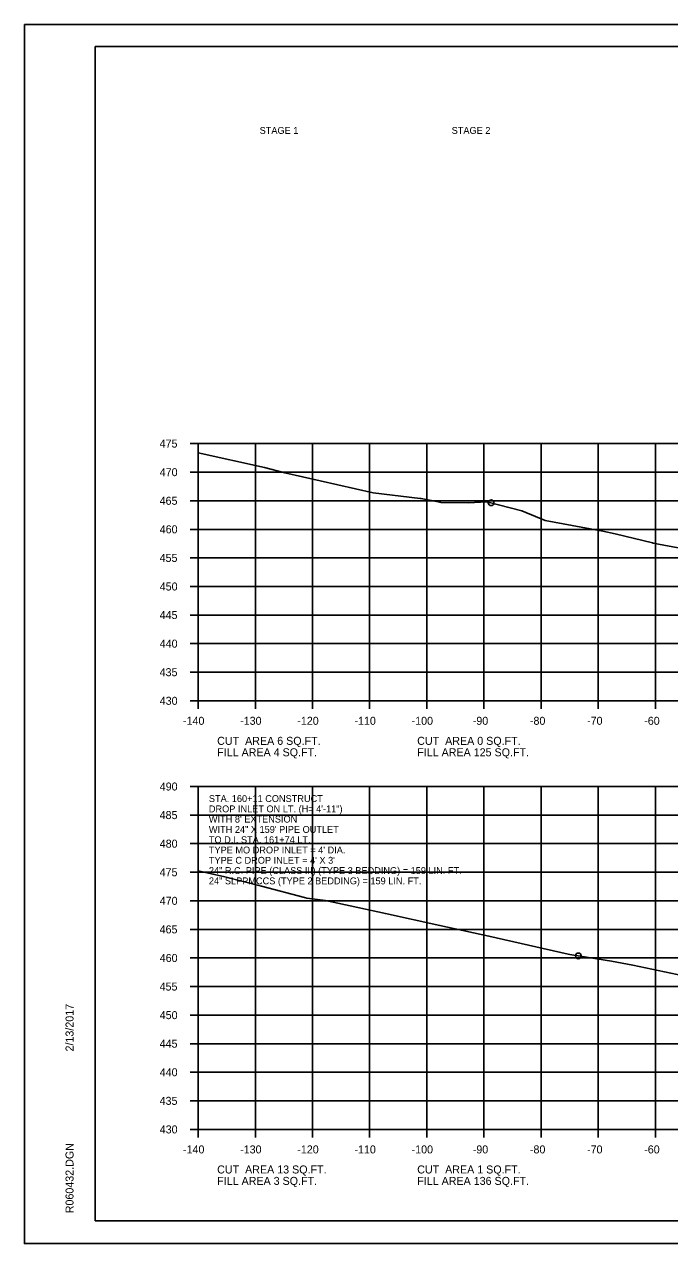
# Model space of a CAD drawing. Extents: x 1538688 to 1540766, y 656250 to 671912.
# Drawn here: x 1538687.8 to 1538800.7, y 667004.8 to 667218.1 of the extents above; entities that cross this region are included whole.
import ezdxf

# ---------------------------------------------------------------- set-up
doc = ezdxf.new("R2010")
doc.units = 0
for name, color, linetype in [('18', 7, 'Continuous'), ('22', 7, 'Continuous'), ('26', 7, 'Continuous'), ('40', 7, 'Continuous'), ('Borings', 7, 'Continuous'), ('Default', 7, 'Continuous'), ('Horizontal Alignment', 7, 'Continuous'), ('RipRap', 7, 'Continuous')]:
    doc.layers.add(name, color=color, linetype=linetype)

msp = doc.modelspace()

# ---------------------------------------------------------------- linework, layer by layer
at = {"layer": '18'}
for points in [[(1538718.18, 667143.19), (1538729.78, 667140.58), (1538733.35, 667139.66), (1538748.81, 667136.14), (1538757, 667135.2), (1538757.19, 667135.16), (1538760.19, 667134.58), (1538760.61, 667134.49), (1538765.43, 667134.44), (1538768.68, 667134.62), (1538774.82, 667133.01), (1538778.9, 667131.33), (1538788.34, 667129.57), (1538788.95, 667129.45), (1538791.12, 667128.99), (1538797.66, 667127.43), (1538797.77, 667127.36), (1538798.72, 667127.18), (1538802.16, 667126.53)], [(1538718.18, 667070.05), (1538722.82, 667068.97), (1538729.23, 667067.35), (1538736.79, 667065.36), (1538737.17, 667065.24), (1538740.44, 667064.83), (1538746.1, 667063.61), (1538750.93, 667062.55), (1538760.47, 667060.48), (1538769.04, 667058.62), (1538782.89, 667055.44), (1538783.22, 667055.36), (1538783.54, 667055.31), (1538790.47, 667054.24), (1538794.22, 667053.53), (1538803.12, 667051.68)]]:
    msp.add_lwpolyline(points, dxfattribs=at)
at = {"layer": '22'}
for p, q in [((1538718.18, 667144.78), (1538998.18, 667144.78)), ((1538718.18, 667099.78), (1538718.18, 667144.78)), ((1538728.18, 667099.78), (1538728.18, 667144.78)), ((1538738.18, 667099.78), (1538738.18, 667144.78)), ((1538748.18, 667099.78), (1538748.18, 667144.78)), ((1538758.18, 667099.78), (1538758.18, 667144.78)), ((1538768.18, 667099.78), (1538768.18, 667144.78)), ((1538778.18, 667099.78), (1538778.18, 667144.78)), ((1538788.18, 667099.78), (1538788.18, 667144.78)), ((1538798.18, 667099.78), (1538798.18, 667144.78)), ((1538718.18, 667139.78), (1538998.18, 667139.78)), ((1538718.18, 667134.78), (1538998.18, 667134.78)), ((1538718.18, 667129.78), (1538998.18, 667129.78)), ((1538718.18, 667124.78), (1538998.18, 667124.78)), ((1538718.18, 667119.78), (1538998.18, 667119.78)), ((1538718.18, 667114.78), (1538998.18, 667114.78)), ((1538718.18, 667109.78), (1538998.18, 667109.78)), ((1538718.18, 667104.78), (1538998.18, 667104.78)), ((1538718.18, 667099.78), (1538998.18, 667099.78)), ((1538718.18, 667084.78), (1538998.18, 667084.78)), ((1538718.18, 667024.78), (1538718.18, 667084.78)), ((1538718.18, 667084.78), (1538998.18, 667084.78)), ((1538718.18, 667024.78), (1538718.18, 667084.78)), ((1538718.18, 667084.78), (1538998.18, 667084.78)), ((1538718.18, 667024.78), (1538718.18, 667084.78)), ((1538728.18, 667024.78), (1538728.18, 667084.78)), ((1538728.18, 667024.78), (1538728.18, 667084.78)), ((1538728.18, 667024.78), (1538728.18, 667084.78)), ((1538738.18, 667024.78), (1538738.18, 667084.78)), ((1538738.18, 667024.78), (1538738.18, 667084.78)), ((1538738.18, 667024.78), (1538738.18, 667084.78)), ((1538748.18, 667024.78), (1538748.18, 667084.78)), ((1538748.18, 667024.78), (1538748.18, 667084.78)), ((1538748.18, 667024.78), (1538748.18, 667084.78)), ((1538758.18, 667024.78), (1538758.18, 667084.78)), ((1538758.18, 667024.78), (1538758.18, 667084.78)), ((1538758.18, 667024.78), (1538758.18, 667084.78)), ((1538768.18, 667024.78), (1538768.18, 667084.78)), ((1538768.18, 667024.78), (1538768.18, 667084.78)), ((1538768.18, 667024.78), (1538768.18, 667084.78)), ((1538778.18, 667024.78), (1538778.18, 667084.78)), ((1538778.18, 667024.78), (1538778.18, 667084.78)), ((1538778.18, 667024.78), (1538778.18, 667084.78)), ((1538788.18, 667024.78), (1538788.18, 667084.78)), ((1538788.18, 667024.78), (1538788.18, 667084.78)), ((1538788.18, 667024.78), (1538788.18, 667084.78)), ((1538798.18, 667024.78), (1538798.18, 667084.78)), ((1538798.18, 667024.78), (1538798.18, 667084.78)), ((1538798.18, 667024.78), (1538798.18, 667084.78)), ((1538718.18, 667079.78), (1538998.18, 667079.78)), ((1538718.18, 667079.78), (1538998.18, 667079.78)), ((1538718.18, 667079.78), (1538998.18, 667079.78)), ((1538718.18, 667074.78), (1538998.18, 667074.78)), ((1538718.18, 667074.78), (1538998.18, 667074.78)), ((1538718.18, 667074.78), (1538998.18, 667074.78)), ((1538718.18, 667069.78), (1538998.18, 667069.78)), ((1538718.18, 667069.78), (1538998.18, 667069.78)), ((1538718.18, 667069.78), (1538998.18, 667069.78)), ((1538718.18, 667064.78), (1538998.18, 667064.78)), ((1538718.18, 667064.78), (1538998.18, 667064.78)), ((1538718.18, 667064.78), (1538998.18, 667064.78)), ((1538718.18, 667059.78), (1538998.18, 667059.78)), ((1538718.18, 667059.78), (1538998.18, 667059.78)), ((1538718.18, 667059.78), (1538998.18, 667059.78)), ((1538718.18, 667054.78), (1538998.18, 667054.78)), ((1538718.18, 667054.78), (1538998.18, 667054.78)), ((1538718.18, 667054.78), (1538998.18, 667054.78)), ((1538718.18, 667049.78), (1538998.18, 667049.78)), ((1538718.18, 667049.78), (1538998.18, 667049.78)), ((1538718.18, 667049.78), (1538998.18, 667049.78)), ((1538718.18, 667044.78), (1538998.18, 667044.78)), ((1538718.18, 667044.78), (1538998.18, 667044.78)), ((1538718.18, 667044.78), (1538998.18, 667044.78)), ((1538718.18, 667039.78), (1538998.18, 667039.78)), ((1538718.18, 667039.78), (1538998.18, 667039.78)), ((1538718.18, 667039.78), (1538998.18, 667039.78)), ((1538718.18, 667034.78), (1538998.18, 667034.78)), ((1538718.18, 667034.78), (1538998.18, 667034.78)), ((1538718.18, 667034.78), (1538998.18, 667034.78)), ((1538718.18, 667029.78), (1538998.18, 667029.78)), ((1538718.18, 667029.78), (1538998.18, 667029.78)), ((1538718.18, 667029.78), (1538998.18, 667029.78)), ((1538718.18, 667024.78), (1538998.18, 667024.78)), ((1538718.18, 667024.78), (1538998.18, 667024.78)), ((1538718.18, 667024.78), (1538998.18, 667024.78))]:
    msp.add_line(p, q, dxfattribs=at)
at = {"layer": '26'}
for p, q in [((1538687.78, 667218.13), (1539021.11, 667218.13)), ((1538687.78, 667004.8), (1539021.11, 667004.8))]:
    msp.add_line(p, q, dxfattribs=at)
msp.add_lwpolyline([(1538687.77, 667218.13), (1539021.11, 667218.13), (1539021.11, 667004.8), (1538687.77, 667004.8)], close=True, dxfattribs=at)
for centre in [(1538769.42, 667134.43), (1538784.69, 667055.13)]:
    msp.add_circle(centre, 0.5, dxfattribs=at)
at = {"layer": 'Borings'}
for p, q in [((1538716.78, 667144.78), (1538718.18, 667144.78)), ((1538718.18, 667099.78), (1538718.18, 667144.78)), ((1538716.78, 667139.78), (1538718.18, 667139.78)), ((1538716.78, 667134.78), (1538718.18, 667134.78)), ((1538716.78, 667129.78), (1538718.18, 667129.78)), ((1538716.78, 667124.78), (1538718.18, 667124.78)), ((1538716.78, 667119.78), (1538718.18, 667119.78)), ((1538716.78, 667114.78), (1538718.18, 667114.78)), ((1538716.78, 667109.78), (1538718.18, 667109.78)), ((1538716.78, 667104.78), (1538718.18, 667104.78)), ((1538716.78, 667099.78), (1538718.18, 667099.78)), ((1538718.18, 667099.78), (1538998.18, 667099.78)), ((1538718.18, 667098.38), (1538718.18, 667099.78)), ((1538728.18, 667098.38), (1538728.18, 667099.78)), ((1538738.18, 667098.38), (1538738.18, 667099.78)), ((1538748.18, 667098.38), (1538748.18, 667099.78)), ((1538758.18, 667098.38), (1538758.18, 667099.78)), ((1538768.18, 667098.38), (1538768.18, 667099.78)), ((1538778.18, 667098.38), (1538778.18, 667099.78)), ((1538788.18, 667098.38), (1538788.18, 667099.78)), ((1538798.18, 667098.38), (1538798.18, 667099.78)), ((1538716.78, 667084.78), (1538718.18, 667084.78)), ((1538718.18, 667024.78), (1538718.18, 667084.78)), ((1538716.78, 667079.78), (1538718.18, 667079.78)), ((1538716.78, 667074.78), (1538718.18, 667074.78)), ((1538716.78, 667069.78), (1538718.18, 667069.78)), ((1538716.78, 667064.78), (1538718.18, 667064.78)), ((1538716.78, 667059.78), (1538718.18, 667059.78)), ((1538716.78, 667054.78), (1538718.18, 667054.78)), ((1538716.78, 667049.78), (1538718.18, 667049.78)), ((1538716.78, 667044.78), (1538718.18, 667044.78)), ((1538716.78, 667039.78), (1538718.18, 667039.78)), ((1538716.78, 667034.78), (1538718.18, 667034.78)), ((1538716.78, 667029.78), (1538718.18, 667029.78)), ((1538716.78, 667024.78), (1538718.18, 667024.78)), ((1538718.18, 667024.78), (1538998.18, 667024.78)), ((1538718.18, 667023.38), (1538718.18, 667024.78)), ((1538728.18, 667023.38), (1538728.18, 667024.78)), ((1538738.18, 667023.38), (1538738.18, 667024.78)), ((1538748.18, 667023.38), (1538748.18, 667024.78)), ((1538758.18, 667023.38), (1538758.18, 667024.78)), ((1538768.18, 667023.38), (1538768.18, 667024.78)), ((1538778.18, 667023.38), (1538778.18, 667024.78)), ((1538788.18, 667023.38), (1538788.18, 667024.78)), ((1538798.18, 667023.38), (1538798.18, 667024.78))]:
    msp.add_line(p, q, dxfattribs=at)
at = {"layer": 'RipRap'}
for p, q in [((1538700.18, 667214.24), (1539016.36, 667214.24)), ((1538700.18, 667008.78), (1538700.18, 667214.24)), ((1538700.18, 667008.78), (1538700.18, 667008.78)), ((1539016.36, 667008.78), (1538700.18, 667008.78))]:
    msp.add_line(p, q, dxfattribs=at)

# ---------------------------------------------------------------- texts
at = {"layer": '40'}
for s, p in [('STA. 160+11 CONSTRUCT', (1538720.05, 667082.07)), ('DROP INLET ON LT. (H= 4\'-11")', (1538720.05, 667080.27)), ("WITH 8' EXTENSION ", (1538720.05, 667078.47)), ('WITH 24" X 159\' PIPE OUTLET', (1538720.05, 667076.67)), ('TO D.I. STA. 161+74 LT.', (1538720.05, 667074.87)), ("TYPE MO DROP INLET = 4' DIA.", (1538720.05, 667073.07)), ("TYPE C DROP INLET = 4' X 3'", (1538720.05, 667071.27)), ('24" R.C. PIPE (CLASS III) (TYPE 3 BEDDING) = 159 LIN. FT.', (1538720.05, 667069.47)), ('24" SLPPMCCS (TYPE 2 BEDDING) = 159 LIN. FT.', (1538720.05, 667067.67))]:
    msp.add_text(s, height=1.2, dxfattribs=at).set_placement(p)
at = {"layer": 'Default'}
for s, p in [('STAGE 1', (1538728.93, 667198.98)), ('STAGE 2', (1538762.53, 667198.98))]:
    msp.add_text(s, height=1.2, dxfattribs=at).set_placement(p)
at = {"layer": 'Horizontal Alignment'}
for s, p in [('475', (1538711.43, 667144.08)), ('470', (1538711.45, 667139.08)), ('465', (1538711.43, 667134.08)), ('460', (1538711.45, 667129.08)), ('455', (1538711.43, 667124.08)), ('450', (1538711.45, 667119.08)), ('445', (1538711.43, 667114.08)), ('440', (1538711.45, 667109.08)), ('435', (1538711.43, 667104.08)), ('430', (1538711.45, 667099.08)), ('-140', (1538715.52, 667095.58)), ('-130', (1538725.52, 667095.58)), ('-120', (1538735.52, 667095.58)), ('-110', (1538745.52, 667095.58)), ('-100', (1538755.52, 667095.58)), ('-90', (1538766.22, 667095.58)), ('-80', (1538776.22, 667095.58)), ('-70', (1538786.22, 667095.58)), ('-60', (1538796.22, 667095.58)), ('CUT  AREA 6 SQ.FT.', (1538721.5, 667092.07)), ('CUT  AREA 0 SQ.FT.', (1538756.5, 667092.07)), ('FILL AREA 4 SQ.FT.', (1538721.5, 667090.07)), ('FILL AREA 125 SQ.FT.', (1538756.5, 667090.07)), ('490', (1538711.45, 667084.08)), ('485', (1538711.43, 667079.08)), ('480', (1538711.45, 667074.08)), ('475', (1538711.43, 667069.08)), ('470', (1538711.45, 667064.08)), ('465', (1538711.43, 667059.08)), ('460', (1538711.45, 667054.08)), ('455', (1538711.43, 667049.08)), ('450', (1538711.45, 667044.08)), ('445', (1538711.43, 667039.08)), ('440', (1538711.45, 667034.08)), ('435', (1538711.43, 667029.08)), ('430', (1538711.45, 667024.08)), ('-140', (1538715.52, 667020.58)), ('-130', (1538725.52, 667020.58)), ('-120', (1538735.52, 667020.58)), ('-110', (1538745.52, 667020.58)), ('-100', (1538755.52, 667020.58)), ('-90', (1538766.22, 667020.58)), ('-80', (1538776.22, 667020.58)), ('-70', (1538786.22, 667020.58)), ('-60', (1538796.22, 667020.58)), ('CUT  AREA 13 SQ.FT.', (1538721.5, 667017.07)), ('CUT  AREA 1 SQ.FT.', (1538756.5, 667017.07)), ('FILL AREA 3 SQ.FT.', (1538721.5, 667015.07)), ('FILL AREA 136 SQ.FT.', (1538756.5, 667015.07))]:
    msp.add_text(s, height=1.4, dxfattribs=at).set_placement(p)
at = {"layer": 'RipRap'}
for s, p in [('2/13/2017', (1538696.37, 667038.42)), ('R060432.DGN', (1538696.37, 667010.11))]:
    msp.add_text(s, height=1.4, rotation=90, dxfattribs=at).set_placement(p)

doc.saveas('drawing.dxf')
